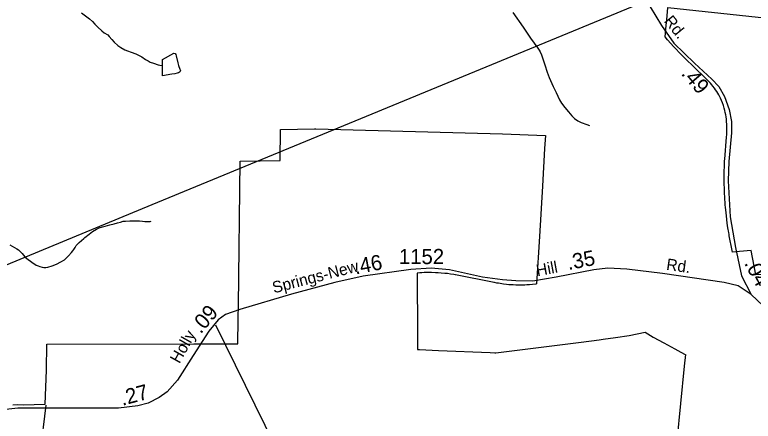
# Model space of a CAD drawing. Extents: x 2001466 to 2224147, y 644118 to 847247.
# Drawn here: x 2037534 to 2043610, y 694296 to 697641 of the extents above; entities that cross this region are included whole.
import ezdxf

# ---------------------------------------------------------------- set-up
doc = ezdxf.new("R2010")
doc.units = 0
for name, color, linetype in [('Exist Boundary Political City Limit New', 7, 'Continuous'), ('Exist Hydrographic Misc Water Feature', 7, 'Continuous'), ('Exist Road Non-System Type 51', 7, 'Continuous'), ('Exist Road Secondary Mileage Hundredths English Label', 7, 'Continuous'), ('Exist Road Secondary Type 51 Attributed', 7, 'Continuous'), ('Exist Road Secondary Type 51 Label', 7, 'Continuous'), ('Exist Road Secondary Type 51 Number Label', 7, 'Continuous'), ('Exist Utilities Electrical Transmission Line', 7, 'Continuous'), ('Map Preparation Boundary City Limit Buffer Line', 7, 'Continuous'), ('Prop Road Primary Interstate Projected', 7, 'Continuous')]:
    doc.layers.add(name, color=color, linetype=linetype)

msp = doc.modelspace()

# ---------------------------------------------------------------- linework, layer by layer
at = {"layer": 'Exist Boundary Political City Limit New'}
for points in [[(2043433, 695715.4), (2043415.2, 695808.8), (2043412.8, 695822.5), (2043410.5, 695835.3), (2043408.6, 695846.1), (2043406, 695861.9), (2043404.1, 695873.8), (2043402, 695887.6), (2043399.2, 695906.4), (2043396.5, 695925.7), (2043392.6, 695954.9), (2043388.8, 695986.7), (2043386, 696011.6), (2043383.6, 696035.4), (2043381.8, 696055.3), (2043379.9, 696077.2), (2043378.2, 696098.2), (2043376.8, 696120.1), (2043375.2, 696145.1), (2043374, 696168.1), (2043372.8, 696196), (2043372, 696218), (2043371.4, 696241), (2043371.1, 696261.6), (2043370.9, 696281.6), (2043370.9, 696303.1), (2043371, 696323.1), (2043371.2, 696344.6), (2043371.8, 696363.5), (2043372.2, 696381.5), (2043372.9, 696400), (2043373.5, 696414.5), (2043374.2, 696431.5), (2043374.6, 696438.5), (2043375.4, 696452.5), (2043388.9, 696633.4), (2043391.2, 696656.8), (2043392.6, 696675.7), (2043393.2, 696694.7), (2043393.4, 696714.7), (2043392.6, 696739.2), (2043391.1, 696760.6), (2043388.9, 696783), (2043386.2, 696801.8), (2043383.5, 696818.1), (2043380, 696835.8), (2043375.8, 696854.3), (2043371.2, 696871.7), (2043364.4, 696894.7), (2043357, 696915.9), (2043349.4, 696934.9), (2043340.2, 696955), (2043332.2, 696971.1), (2043326, 696982.6), (2043317.9, 696996.8), (2043310.1, 697009.2), (2043300.2, 697024.2), (2043291.5, 697036.4), (2043277.8, 697054.2), (2043269.1, 697064.6), (2043257.2, 697078.1), (2043248.4, 697087.6), (2043237.9, 697098.2), (2043230.2, 697105.5), (2043224.8, 697110.6), (2043113.2, 697219.5), (2043061.1, 697270), (2043019.2, 697311.2), (2042955.4, 697377.3), (2042903.2, 697433.4), (2042886, 697458), (2042893.4, 697552.5), (2042898, 697598.8), (2042908.2, 697700.2), (2044982.1, 697477.1)], [(2047200.1, 697695.4), (2047111.9, 697589.4), (2046920.2, 697359.6), (2046718.2, 697100.6), (2046219.1, 696578.1), (2045937.6, 696214.2), (2045601.9, 695849.6), (2045404.1, 695587.1), (2045394.9, 695569.2), (2045153.8, 695538.6), (2045142.2, 695545.7), (2045099.1, 695544.9), (2045000, 695541.9), (2044730.4, 695538.5), (2044386.1, 695529.1), (2044012.9, 695515.3), (2043630.1, 695501.1), (2043593, 695699.4), (2043497.5, 695693.8), (2043438.1, 695688.3), (2043433, 695715.4)], [(2037517.2, 694431), (2037557, 694432.5), (2037602, 694431), (2037783.1, 694434.9), (2037795.5, 694717), (2037797.4, 694931), (2039007.8, 694931.5), (2039029.4, 694931.5), (2039100.4, 694931.5), (2039130.2, 694931.6), (2039224.2, 694931.6), (2039360.9, 694931.6), (2039369.6, 694931.6), (2039372.1, 695134.1), (2039372.4, 695156.8), (2039373.2, 695238.9), (2039373.4, 695246), (2039388.4, 696437.1), (2039718.1, 696441.4), (2039719, 696695.9), (2039859.6, 696698.8), (2040000, 696701.8), (2040012, 696702), (2041545.6, 696661.1), (2041899.6, 696646.8), (2041891.8, 696540.9), (2041876, 696229), (2041850, 695816.4), (2041827, 695425.4), (2041821, 695424.6), (2041792.2, 695421.1), (2041769.4, 695419), (2041746.4, 695417.4), (2041729.4, 695416.5), (2041711.4, 695415.9), (2041674.4, 695415.6), (2041657.4, 695416), (2041634.8, 695417), (2041632.1, 695417.1), (2041624.5, 695417.4), (2041598.5, 695419.4), (2041580.6, 695421.1), (2041555.8, 695423.9), (2041528.1, 695427.9), (2041512.9, 695430.7), (2041499.1, 695432.9), (2041480.4, 695436.2), (2041474.9, 695437.3), (2041464.8, 695439.3), (2041174.8, 695497.3), (2041160, 695500.1), (2041157.9, 695500.4), (2041145.2, 695502.6), (2041117.6, 695506.9), (2041093.8, 695510.1), (2041072, 695512.6), (2041042.1, 695515.4), (2041018.1, 695517.1), (2040995.1, 695518.2), (2040963.1, 695519.1), (2040940.1, 695519.2), (2040920.1, 695518.9), (2040902.2, 695518.4), (2040882.2, 695517.6), (2040867.2, 695516.7), (2040844.2, 695515), (2040844.2, 695514.4), (2040846.4, 695000), (2040846.8, 694887.9)], [(2040846.8, 694885.9), (2040863.1, 694885.2), (2041020.6, 694878.2), (2041444, 694860.1), (2041482.5, 694858.4), (2041491.8, 694859.6), (2042193.8, 694946.6), (2042343, 694966.5), (2042374.2, 694970.7), (2042476.6, 694984.4), (2042588.2, 695000), (2042721.4, 695029.1), (2042765.6, 695000), (2042786.6, 694986.9), (2042874.9, 694939.8), (2042963.6, 694892.5), (2043013.5, 694864.6), (2043050.4, 694844), (2043051.2, 694843.5), (2043042.1, 694750.1), (2042982.2, 694134.6)], [(2040846.8, 694887.9), (2040846.8, 694885.9)]]:
    msp.add_lwpolyline(points, dxfattribs=at)
at = {"layer": 'Exist Hydrographic Misc Water Feature'}
for points in [[(2038081.8, 697656.4), (2038116, 697632.5), (2038148, 697608.5), (2038172, 697584.6), (2038192.1, 697564.6), (2038218.1, 697538.7), (2038250.1, 697508.8), (2038270.2, 697492.8), (2038298.3, 697474.8), (2038310.2, 697462.9), (2038332.1, 697436.9), (2038352.4, 697415), (2038380.3, 697389.1), (2038406.4, 697371.1), (2038440.4, 697353.2), (2038462.5, 697343.2), (2038490.4, 697333.2), (2038530.4, 697319.3), (2038552.6, 697309.3), (2038580.4, 697293.4), (2038610.4, 697273.5), (2038630.7, 697261.5), (2038648.5, 697251.5), (2038674.6, 697241.6), (2038712.5, 697229.7), (2038728.5, 697225.7), (2038742.6, 697223.7), (2038748.6, 697223.7)], [(2041631.4, 697659.2), (2041717.5, 697539.4), (2041775.8, 697449.5), (2041837.9, 697365.6), (2041847.7, 697349.6), (2041855.7, 697335.6), (2041867.8, 697311.6), (2041894.1, 697229.7), (2041914.2, 697169.7), (2041930.2, 697125.8), (2041964.4, 697049.8), (2041988.4, 696999.9), (2042016.5, 696942), (2042032.7, 696912.1), (2042058.7, 696878.1), (2042088.9, 696842.2), (2042116.8, 696810.1), (2042138.7, 696786.3), (2042167, 696768.3), (2042194.9, 696754.4), (2042240.8, 696736.4), (2042263, 696728.5)], [(2038748.6, 697223.7), (2038748.4, 697273.7), (2038842.3, 697325.9), (2038852.3, 697321.9), (2038858.5, 697313.9), (2038862.4, 697302), (2038874.5, 697244), (2038880.6, 697222), (2038892.5, 697192.1), (2038894.6, 697188.1), (2038896.6, 697180.1), (2038894.8, 697174.1), (2038888.6, 697168.1), (2038880.6, 697164.1), (2038870.8, 697160), (2038850.7, 697156), (2038824.7, 697151.9), (2038748.8, 697137.8), (2038748.6, 697223.7)], [(2037493.5, 695747.6), (2037549.6, 695715.7), (2037565.6, 695705.8), (2037573.6, 695697.8), (2037593.7, 695675.8), (2037617.7, 695649.9), (2037633.7, 695633.9), (2037673.7, 695604), (2037709.8, 695580), (2037725.8, 695574.1), (2037739.7, 695568.1), (2037757.8, 695564.1), (2037771.7, 695562.1), (2037789.8, 695562.2), (2037805.8, 695564.2), (2037841.8, 695574.3), (2037875.9, 695588.3), (2037911.8, 695606.4), (2037941.7, 695624.5), (2037959.8, 695640.5), (2037975.7, 695656.5), (2037999.5, 695684.6), (2038011.6, 695698.6), (2038019.6, 695708.6), (2038029.5, 695726.6), (2038039.5, 695740.6), (2038047.5, 695750.6), (2038063.5, 695766.7), (2038081.3, 695782.7), (2038101.2, 695798.8), (2038111.3, 695806.8), (2038145.3, 695834.9), (2038173.2, 695856.9), (2038205.2, 695875), (2038229.2, 695886.9), (2038255.2, 695895), (2038277.2, 695901.1), (2038315.1, 695911.1), (2038351, 695921.2), (2038379.1, 695929.3), (2038403.1, 695935.3), (2038425, 695941.3), (2038445.1, 695943.4), (2038481, 695945.5), (2038529, 695945.5), (2038559.1, 695943.6), (2038585, 695941.6), (2038605.1, 695939.6), (2038628.8, 695939.7), (2038646.9, 695939.8), (2038654.9, 695941.8)]]:
    msp.add_lwpolyline(points, dxfattribs=at)
at = {"layer": 'Exist Road Non-System Type 51'}
msp.add_lwpolyline([(2037680, 693552.5), (2037690.6, 693580.3), (2037695.4, 693620.2), (2037720.8, 693633.3), (2037733.6, 693857.3), (2037746.4, 694042.8), (2037791.2, 694426.7)], dxfattribs=at)
at = {"layer": 'Exist Road Secondary Type 51 Attributed'}
for points in [[(2042762.8, 697706.3), (2042855.7, 697552), (2042957, 697408.4), (2043127.5, 697241.5), (2043270, 697111.5), (2043327, 697049.2), (2043374, 696967.9), (2043412, 696860.1), (2043431, 696762.9), (2043431, 696670), (2043407.8, 696433.3), (2043404.6, 696272.8), (2043421, 695979.1), (2043463.2, 695725.6), (2043513.9, 695491.1), (2043593.5, 695339)], [(2043593.5, 695339), (2043484.8, 695408.7), (2043371.3, 695437.2), (2042863.1, 695511.1), (2042568.5, 695546), (2042414.4, 695554.4), (2042297.8, 695541.8), (2041988.5, 695481.6), (2041796.3, 695447.8), (2041657.5, 695450.9), (2041545.6, 695458.3), (2041381, 695482.6), (2041111.2, 695540.7), (2040960.3, 695554.4), (2040791.4, 695543.9), (2040399.2, 695490), (2040168, 695438.2), (2039809.7, 695341.1), (2039386.4, 695215.4), (2039268.1, 695173.1), (2039205.8, 695130.9), (2039130.9, 695036.8), (2039001.6, 694837.2), (2038872.8, 694632.3), (2038786.2, 694537.2)], [(2044951.7, 694316.9), (2044903.6, 694336.5), (2044600.6, 694472.7), (2044409, 694591.1), (2044194.7, 694750.6), (2044010.5, 694924.9), (2043793.1, 695148.8), (2043593.5, 695339)], [(2038786.2, 694537.2), (2038720.8, 694490.7), (2038632.1, 694445.3), (2038545, 694421), (2038386.7, 694404.1), (2037558, 694403), (2037384.9, 694385.1), (2037093, 694314.3), (2036787.9, 694203.4), (2036363.1, 694023.8), (2036044.3, 693882.2), (2035928.1, 693808.3), (2035618.8, 693518.9), (2035355.5, 693325.5), (2035224.6, 693253.7), (2035083.1, 693222), (2034857.2, 693222), (2034469.8, 693242.1), (2034235.4, 693262.2), (2034087.1, 693300.2), (2033812.7, 693410), (2033624.8, 693460.8), (2033470.6, 693477.7), (2032848.5, 693515.5)]]:
    msp.add_lwpolyline(points, dxfattribs=at)
at = {"layer": 'Exist Utilities Electrical Transmission Line'}
msp.add_line((2040380.3, 696785.9), (2042662.2, 697727.7), dxfattribs=at)
msp.add_lwpolyline([(2032364.5, 693503.1), (2034681.8, 694431.6), (2038664.9, 696078), (2040380.3, 696785.9)], dxfattribs=at)
at = {"layer": 'Map Preparation Boundary City Limit Buffer Line'}
for points in [[(2043433, 695715.4), (2043415.2, 695808.8), (2043412.8, 695822.5), (2043410.5, 695835.3), (2043408.6, 695846.1), (2043406, 695861.9), (2043404.1, 695873.8), (2043402, 695887.6), (2043399.2, 695906.4), (2043396.5, 695925.7), (2043392.6, 695954.9), (2043388.8, 695986.7), (2043386, 696011.6), (2043383.6, 696035.4), (2043381.8, 696055.3), (2043379.9, 696077.2), (2043378.2, 696098.2), (2043376.8, 696120.1), (2043375.2, 696145.1), (2043374, 696168.1), (2043372.8, 696196), (2043372, 696218), (2043371.4, 696241), (2043371.1, 696261.6), (2043370.9, 696281.6), (2043370.9, 696303.1), (2043371, 696323.1), (2043371.2, 696344.6), (2043371.8, 696363.5), (2043372.2, 696381.5), (2043372.9, 696400), (2043373.5, 696414.5), (2043374.2, 696431.5), (2043374.6, 696438.5), (2043375.4, 696452.5), (2043388.9, 696633.4), (2043391.2, 696656.8), (2043392.6, 696675.7), (2043393.2, 696694.7), (2043393.4, 696714.7), (2043392.6, 696739.2), (2043391.1, 696760.6), (2043388.9, 696783), (2043386.2, 696801.8), (2043383.5, 696818.1), (2043380, 696835.8), (2043375.8, 696854.3), (2043371.2, 696871.7), (2043364.4, 696894.7), (2043357, 696915.9), (2043349.4, 696934.9), (2043340.2, 696955), (2043332.2, 696971.1), (2043326, 696982.6), (2043317.9, 696996.8), (2043310.1, 697009.2), (2043300.2, 697024.2), (2043291.5, 697036.4), (2043277.8, 697054.2), (2043269.1, 697064.6), (2043257.2, 697078.1), (2043248.4, 697087.6), (2043237.9, 697098.2), (2043230.2, 697105.5), (2043224.8, 697110.6), (2043113.2, 697219.5), (2043061.1, 697270), (2043019.2, 697311.2), (2042955.4, 697377.3), (2042903.2, 697433.4), (2042886, 697458), (2042893.4, 697552.5), (2042898, 697598.8), (2042908.2, 697700.2), (2044982.1, 697477.1)], [(2047200.1, 697695.4), (2047111.9, 697589.4), (2046920.2, 697359.6), (2046718.2, 697100.6), (2046219.1, 696578.1), (2045937.6, 696214.2), (2045601.9, 695849.6), (2045404.1, 695587.1), (2045394.9, 695569.2), (2045153.8, 695538.6), (2045142.2, 695545.7), (2045099.1, 695544.9), (2045000, 695541.9), (2044730.4, 695538.5), (2044386.1, 695529.1), (2044012.9, 695515.3), (2043630.1, 695501.1), (2043593, 695699.4), (2043497.5, 695693.8), (2043438.1, 695688.3), (2043433, 695715.4)], [(2037517.2, 694431), (2037557, 694432.5), (2037602, 694431), (2037783.1, 694434.9), (2037795.5, 694717), (2037797.4, 694931), (2039007.8, 694931.5), (2039029.4, 694931.5), (2039100.4, 694931.5), (2039130.2, 694931.6), (2039224.2, 694931.6), (2039360.9, 694931.6), (2039369.6, 694931.6), (2039372.1, 695134.1), (2039372.4, 695156.8), (2039373.2, 695238.9), (2039373.4, 695246), (2039388.4, 696437.1), (2039718.1, 696441.4), (2039719, 696695.9), (2039859.6, 696698.8), (2040000, 696701.8), (2040012, 696702), (2041545.6, 696661.1), (2041899.6, 696646.8), (2041891.8, 696540.9), (2041876, 696229), (2041850, 695816.4), (2041827, 695425.4), (2041821, 695424.6), (2041792.2, 695421.1), (2041769.4, 695419), (2041746.4, 695417.4), (2041729.4, 695416.5), (2041711.4, 695415.9), (2041674.4, 695415.6), (2041657.4, 695416), (2041634.8, 695417), (2041632.1, 695417.1), (2041624.5, 695417.4), (2041598.5, 695419.4), (2041580.6, 695421.1), (2041555.8, 695423.9), (2041528.1, 695427.9), (2041512.9, 695430.7), (2041499.1, 695432.9), (2041480.4, 695436.2), (2041474.9, 695437.3), (2041464.8, 695439.3), (2041174.8, 695497.3), (2041160, 695500.1), (2041157.9, 695500.4), (2041145.2, 695502.6), (2041117.6, 695506.9), (2041093.8, 695510.1), (2041072, 695512.6), (2041042.1, 695515.4), (2041018.1, 695517.1), (2040995.1, 695518.2), (2040963.1, 695519.1), (2040940.1, 695519.2), (2040920.1, 695518.9), (2040902.2, 695518.4), (2040882.2, 695517.6), (2040867.2, 695516.7), (2040844.2, 695515), (2040844.2, 695514.4), (2040846.4, 695000), (2040846.8, 694887.9)], [(2040846.8, 694885.9), (2040863.1, 694885.2), (2041020.6, 694878.2), (2041444, 694860.1), (2041482.5, 694858.4), (2041491.8, 694859.6), (2042193.8, 694946.6), (2042343, 694966.5), (2042374.2, 694970.7), (2042476.6, 694984.4), (2042588.2, 695000), (2042721.4, 695029.1), (2042765.6, 695000), (2042786.6, 694986.9), (2042874.9, 694939.8), (2042963.6, 694892.5), (2043013.5, 694864.6), (2043050.4, 694844), (2043051.2, 694843.5), (2043042.1, 694750.1), (2042982.2, 694134.6)], [(2040846.8, 694887.9), (2040846.8, 694885.9)]]:
    msp.add_lwpolyline(points, dxfattribs=at)
at = {"layer": 'Prop Road Primary Interstate Projected'}
msp.add_lwpolyline([(2039184.3, 695090.2), (2039914.3, 693606.2), (2040470.6, 692620.7), (2040806.6, 692249.7), (2041142.7, 692099), (2043052.5, 692017.2), (2043262.9, 692002.1), (2043576.2, 691797.5), (2043865.9, 691809.1), (2044120.9, 692006.2), (2044642.3, 692029.4), (2044897.3, 692029.4), (2045279.7, 692041)], dxfattribs=at)

# ---------------------------------------------------------------- texts
at = {"layer": 'Exist Road Secondary Mileage Hundredths English Label'}
for s, rotation, p in [('.49', 310.59124, (2043011.7, 697153.3)), ('.46', 11.0161, (2040337.8, 695503.4)), ('.35', 11.0161, (2042089.2, 695539.1)), ('.04', 297.64961, (2043532.7, 695596.4)), ('.09', 49.27493, (2039063.3, 695008.9)), ('.27', 15.0346, (2038418.8, 694422.1))]:
    msp.add_text(s, height=125, rotation=rotation, dxfattribs=at).set_placement(p)
at = {"layer": 'Exist Road Secondary Type 51 Label'}
for s, rotation, p in [('Rd.', 309.32482, (2042870.5, 697586.5)), ('Hill', 10.4962, (2041833.1, 695488.6)), ('Rd.', 352.08587, (2042890.3, 695542.1)), ('Springs-New', 14.62709, (2039666.3, 695347.5)), ('Holly', 60.67611, (2038887.8, 694764.3))]:
    msp.add_text(s, height=95, rotation=rotation, dxfattribs=at).set_placement(p)
at = {"layer": 'Exist Road Secondary Type 51 Number Label'}
msp.add_text('1152', height=125, dxfattribs=at).set_placement((2040694.4, 695588.6))

doc.saveas('drawing.dxf')
